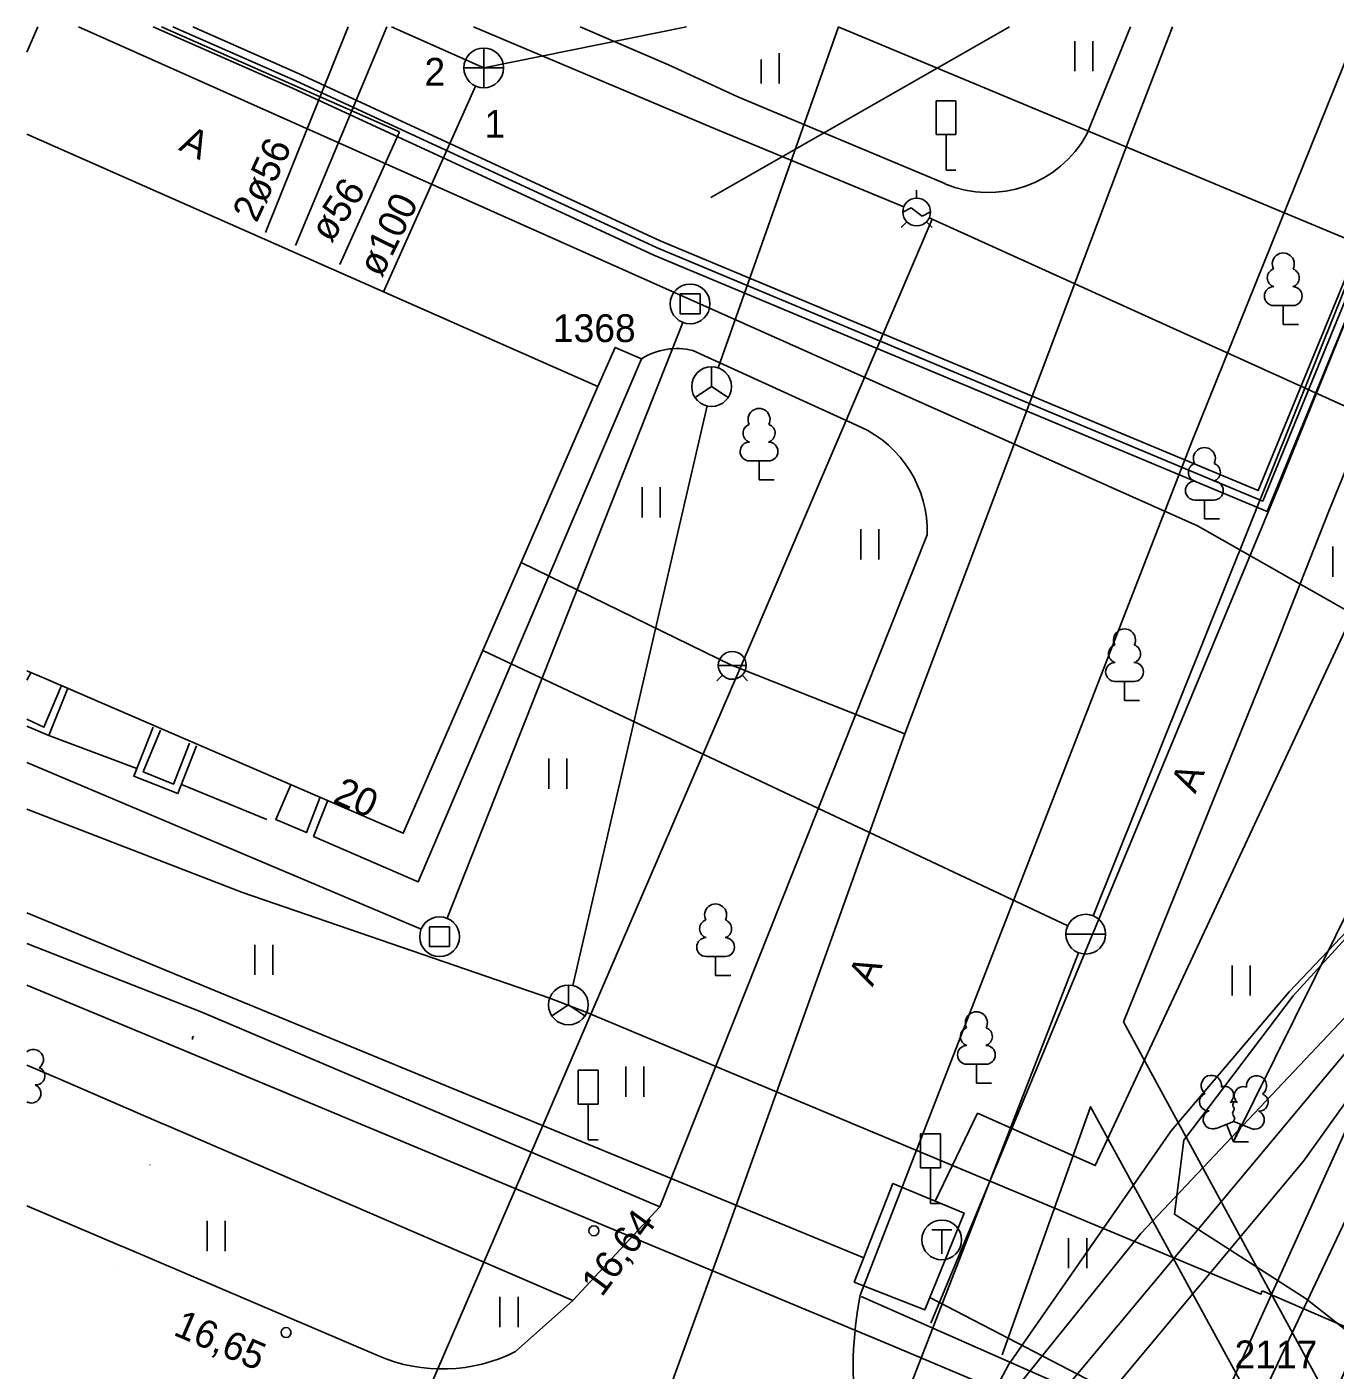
# Model space of a CAD drawing. Extents: x 713497 to 713863, y 6590062 to 6590327.
# Drawn here: x 713496.86 to 713529.76, y 6590293.59 to 6590327.39 of the extents above; entities that cross this region are included whole.
import ezdxf

# ---------------------------------------------------------------- set-up
doc = ezdxf.new("R2010")
doc.units = 0
for name, color, linetype in [('DKAEV', 7, 'Continuous'), ('HALJASTUS', 7, 'Continuous'), ('HOONE', 7, 'Continuous'), ('HOONEDET', 7, 'Continuous'), ('KAEVU_NR', 7, 'Continuous'), ('KKAEV', 7, 'Continuous'), ('KORGUS', 7, 'Continuous'), ('KTRASS', 7, 'Continuous'), ('LIIKLUS', 7, 'Continuous'), ('MPKAABEL', 7, 'Continuous'), ('PUU', 7, 'Continuous'), ('SIKAEV', 7, 'Continuous'), ('SITRASS', 7, 'Continuous'), ('TEE', 7, 'Continuous'), ('TKAEV', 7, 'Continuous'), ('TORU NR', 7, 'Continuous'), ('TTRASS', 7, 'Continuous'), ('VKAEV', 7, 'Continuous'), ('VTRASS', 7, 'Continuous'), ('По умолчанию', 7, 'Continuous'), ('Слой 1', 7, 'Continuous')]:
    doc.layers.add(name, color=color, linetype=linetype)

msp = doc.modelspace()

# ---------------------------------------------------------------- linework, layer by layer
at = {"layer": 'DKAEV'}
for p, q in [((713513.29, 6590320.17), (713513.29, 6590320.67)), ((713513.29, 6590320.67), (713513.79, 6590320.67)), ((713513.79, 6590320.67), (713513.79, 6590320.17)), ((713513.79, 6590320.17), (713513.29, 6590320.17)), ((713506.99, 6590304.25), (713506.99, 6590304.75)), ((713506.99, 6590304.75), (713507.49, 6590304.75)), ((713507.49, 6590304.75), (713507.49, 6590304.25)), ((713507.49, 6590304.25), (713506.99, 6590304.25))]:
    msp.add_line(p, q, dxfattribs=at)
for centre in [(713513.54, 6590320.42), (713507.24, 6590304.5)]:
    msp.add_circle(centre, 0.5, dxfattribs=at)
at = {"layer": 'HALJASTUS'}
for p, q in [((713523.215, 6590327.035), (713523.215, 6590326.274)), ((713523.67, 6590327.035), (713523.67, 6590326.274)), ((713515.326, 6590326.568), (713515.326, 6590325.964)), ((713515.782, 6590326.725), (713515.782, 6590325.964)), ((713512.334, 6590315.807), (713512.334, 6590315.045)), ((713512.789, 6590315.807), (713512.789, 6590315.045)), ((713517.832, 6590314.753), (713517.832, 6590313.991)), ((713518.287, 6590314.753), (713518.287, 6590313.991)), ((713529.707, 6590314.315), (713529.707, 6590313.554)), ((713509.987, 6590308.985), (713509.987, 6590308.224)), ((713510.442, 6590308.985), (713510.442, 6590308.224)), ((713502.594, 6590304.299), (713502.594, 6590303.538)), ((713503.049, 6590304.299), (713503.049, 6590303.538)), ((713527.173, 6590303.778), (713527.173, 6590303.017)), ((713527.628, 6590303.778), (713527.628, 6590303.017)), ((713511.926, 6590301.235), (713511.926, 6590300.474)), ((713512.381, 6590301.235), (713512.381, 6590300.474)), ((713501.395, 6590297.349), (713501.395, 6590296.588)), ((713501.85, 6590297.349), (713501.85, 6590296.588)), ((713523.061, 6590296.918), (713523.061, 6590296.157)), ((713523.516, 6590296.918), (713523.516, 6590296.157)), ((713508.758, 6590295.438), (713508.758, 6590294.676)), ((713509.213, 6590295.438), (713509.213, 6590294.676))]:
    msp.add_line(p, q, dxfattribs=at)
msp.add_lwpolyline([(713499.963, 6590298.759), (713499.952, 6590298.764)], dxfattribs=at)
at = {"layer": 'HOONE'}
for p, q in [((713519.238, 6590323.082), (713519.238, 6590323.279)), ((713518.888, 6590322.73), (713519.1, 6590322.836)), ((713519.1, 6590322.836), (713519.377, 6590322.628)), ((713518.991, 6590322.484), (713518.851, 6590322.345)), ((713519.377, 6590322.628), (713519.588, 6590322.734)), ((713519.486, 6590322.484), (713519.626, 6590322.345))]:
    msp.add_line(p, q, dxfattribs=at)
for points in [[(713503.62, 6590321.89), (713505.915, 6590327.391)], [(713508.09, 6590327.391), (713514.23, 6590324.804), (713518.915, 6590322.866)], [(713496.861, 6590324.694), (713511.224, 6590318.34), (713506.327, 6590307.102), (713497.34, 6590310.99)], [(713505.559, 6590289.839), (713515.06, 6590311.86), (713519.629, 6590322.555)], [(713519.557, 6590322.588), (713519.629, 6590322.555), (713536.489, 6590314.913), (713536.87, 6590314.74), (713541.49, 6590312.96)], [(713507.427, 6590304.964), (713513.356, 6590319.955)], [(713527.264, 6590284.61), (713523.87, 6590286.01), (713535.98, 6590312.79)], [(713497.34, 6590310.99), (713496.861, 6590311.186)], [(713496.861, 6590308.886), (713506.776, 6590304.686)]]:
    msp.add_lwpolyline(points, dxfattribs=at)
msp.add_circle((713519.238, 6590322.732), 0.35, dxfattribs=at)
at = {"layer": 'HOONEDET'}
for points in [[(713504.069, 6590307.025), (713506.705, 6590305.877), (713512.317, 6590319.035), (713511.653, 6590319.324), (713511.224, 6590318.34)], [(713496.861, 6590310.956), (713496.96, 6590311.14)], [(713497.73, 6590310.82), (713497.29, 6590309.77), (713496.861, 6590309.972)], [(713497.89, 6590310.75), (713497.41, 6590309.56), (713496.861, 6590309.8)], [(713501.13, 6590309.3), (713500.66, 6590308.1), (713499.55, 6590308.54), (713500.04, 6590309.77)], [(713500.95, 6590309.37), (713500.55, 6590308.34), (713499.79, 6590308.65), (713500.22, 6590309.7)], [(713499.63, 6590308.73), (713497.41, 6590309.56)], [(713502.9, 6590307.45), (713500.75, 6590308.33)], [(713504.23, 6590307.99), (713503.89, 6590307.12), (713503.12, 6590307.45), (713503.49, 6590308.3)], [(713504.42, 6590307.91), (713504.069, 6590307.025)]]:
    msp.add_lwpolyline(points, dxfattribs=at)
at = {"layer": 'KKAEV'}
for p, q in [((713508.35, 6590325.859), (713508.35, 6590326.859)), ((713507.85, 6590326.359), (713508.85, 6590326.359))]:
    msp.add_line(p, q, dxfattribs=at)
msp.add_circle((713508.35, 6590326.359), 0.5, dxfattribs=at)
at = {"layer": 'KORGUS'}
for centre in [(713511.12, 6590297.1), (713503.38, 6590294.54)]:
    msp.add_circle(centre, 0.125, dxfattribs=at)
at = {"layer": 'KTRASS'}
msp.add_line((713521.577, 6590327.391), (713514.058, 6590323.099), dxfattribs=at)
for points in [[(713497.14, 6590327.391), (713496.861, 6590326.755)], [(713506.031, 6590327.391), (713508.35, 6590326.359)], [(713508.35, 6590326.359), (713513.447, 6590327.391)], [(713508.146, 6590325.902), (713505.833, 6590320.725)]]:
    msp.add_lwpolyline(points, dxfattribs=at)
at = {"layer": 'LIIKLUS'}
for points in [[(713519.727, 6590325.533), (713519.727, 6590324.683)], [(713520.227, 6590325.533), (713519.727, 6590325.533)], [(713520.227, 6590325.533), (713520.227, 6590324.683)], [(713520.227, 6590324.683), (713519.727, 6590324.683)], [(713519.977, 6590324.683), (713519.977, 6590323.783)], [(713520.227, 6590323.783), (713519.977, 6590323.783)], [(713510.726, 6590301.14), (713510.726, 6590300.29)], [(713511.226, 6590301.14), (713510.726, 6590301.14)], [(713511.226, 6590301.14), (713511.226, 6590300.29)], [(713511.226, 6590300.29), (713510.726, 6590300.29)], [(713510.976, 6590300.29), (713510.976, 6590299.39)], [(713519.334, 6590299.536), (713519.334, 6590298.686)], [(713519.834, 6590299.536), (713519.334, 6590299.536)], [(713519.834, 6590299.536), (713519.834, 6590298.686)], [(713511.226, 6590299.39), (713510.976, 6590299.39)], [(713519.834, 6590298.686), (713519.334, 6590298.686)], [(713519.584, 6590298.686), (713519.584, 6590297.786)], [(713519.834, 6590297.786), (713519.584, 6590297.786)]]:
    msp.add_lwpolyline(points, dxfattribs=at)
at = {"layer": 'MPKAABEL'}
for points in [[(713556.424, 6590327.391), (713556.223, 6590326.664), (713552.132, 6590327.245), (713549.78, 6590326.91), (713545.79, 6590321.14), (713541.662, 6590317.664), (713538.182, 6590313.186), (713528.61, 6590303.11), (713525.635, 6590299.613), (713521.549, 6590293.725), (713518.804, 6590288.58), (713514.43, 6590279.53), (713512.558, 6590274.575), (713509.964, 6590266.002), (713509.002, 6590264.701), (713505.064, 6590265.776), (713496.861, 6590269.111)], [(713533.052, 6590327.391), (713528.05, 6590315.2), (713512.628, 6590321.645), (713503.54, 6590325.85), (713500.04, 6590327.391)], [(713506.23, 6590324.75), (713500.245, 6590327.391)], [(713532.838, 6590327.391), (713527.94, 6590315.46), (713512.709, 6590321.828), (713503.624, 6590326.03), (713500.535, 6590327.391)], [(713532.621, 6590327.391), (713527.83, 6590315.73), (713512.79, 6590322.011), (713503.705, 6590326.213), (713501.031, 6590327.391)], [(713557.307, 6590327.391), (713556.644, 6590326.552), (713552.106, 6590327.081), (713549.22, 6590326.34), (713545.68, 6590321.35), (713541.902, 6590317.59), (713538.038, 6590313.239), (713528.706, 6590303.01), (713525.957, 6590299.38), (713525.726, 6590297.521), (713529.032, 6590295.391), (713534.179, 6590291.338), (713537.678, 6590289.076)], [(713504.73, 6590321.41), (713506.23, 6590324.75)], [(713515.66, 6590285.591), (713524.88, 6590297.03), (713531.868, 6590304.442)], [(713531.89, 6590304.492), (713530.4, 6590302.03), (713519.06, 6590288.44), (713516.291, 6590285.326)], [(713517.352, 6590284.879), (713522.33, 6590291.1), (713523.74, 6590292.58), (713528.97, 6590298.85), (713530.064, 6590300.386)]]:
    msp.add_lwpolyline(points, dxfattribs=at)
at = {"layer": 'PUU'}
for p, q in [((713528.698, 6590320.38), (713528.218, 6590320.38)), ((713528.458, 6590319.905), (713528.458, 6590320.38)), ((713528.838, 6590319.905), (713528.458, 6590319.905)), ((713515.515, 6590316.47), (713515.035, 6590316.47)), ((713515.275, 6590315.995), (713515.275, 6590316.47)), ((713515.655, 6590315.995), (713515.275, 6590315.995)), ((713526.714, 6590315.485), (713526.234, 6590315.485)), ((713526.474, 6590315.01), (713526.474, 6590315.485)), ((713526.854, 6590315.01), (713526.474, 6590315.01)), ((713524.706, 6590310.921), (713524.226, 6590310.921)), ((713524.466, 6590310.446), (713524.466, 6590310.921)), ((713524.846, 6590310.446), (713524.466, 6590310.446)), ((713514.422, 6590304.001), (713513.942, 6590304.001)), ((713514.182, 6590303.526), (713514.182, 6590304.001)), ((713514.562, 6590303.526), (713514.182, 6590303.526)), ((713520.98, 6590301.289), (713520.5, 6590301.289)), ((713520.74, 6590300.814), (713520.74, 6590301.289)), ((713521.12, 6590300.814), (713520.74, 6590300.814)), ((713496.861, 6590300.342), (713496.888, 6590300.331)), ((713526.767, 6590299.678), (713527.212, 6590299.853)), ((713527.207, 6590299.343), (713527.032, 6590299.783)), ((713527.207, 6590299.343), (713527.387, 6590299.783)), ((713527.212, 6590299.853), (713527.652, 6590299.673)), ((713527.587, 6590299.343), (713527.207, 6590299.343))]:
    msp.add_line(p, q, dxfattribs=at)
for points in [[(713534.404, 6590313.862), (713527.207, 6590299.343)], [(713527.212, 6590300.348), (713527.192, 6590300.273), (713527.192, 6590300.253), (713527.202, 6590300.223), (713527.222, 6590300.188), (713527.227, 6590300.168), (713527.212, 6590300.133), (713527.187, 6590300.083), (713527.182, 6590300.058), (713527.187, 6590300.043), (713527.197, 6590300.013), (713527.232, 6590299.953), (713527.237, 6590299.933), (713527.232, 6590299.913), (713527.217, 6590299.878), (713527.212, 6590299.853)]]:
    msp.add_lwpolyline(points, dxfattribs=at)
for centre, radius, start, end in [((713528.458, 6590321.425), 0.277, 332.5799, 207.4201), ((713528.288, 6590321.077), 0.233, 109.0217, 253.1415), ((713528.628, 6590321.077), 0.233, 286.8508, 70.9859), ((713528.22, 6590320.617), 0.238, 90.0016, 269.3953), ((713528.695, 6590320.617), 0.238, 270.6047, 89.9984), ((713515.275, 6590317.515), 0.277, 332.5799, 207.4201), ((713515.105, 6590317.167), 0.233, 109.0217, 253.1415), ((713515.445, 6590317.167), 0.233, 286.8508, 70.9859), ((713515.037, 6590316.707), 0.238, 90.0016, 269.3953), ((713515.512, 6590316.707), 0.238, 270.6047, 89.9984), ((713526.474, 6590316.53), 0.277, 332.5799, 207.4201), ((713526.304, 6590316.183), 0.233, 109.0217, 253.1415), ((713526.644, 6590316.183), 0.233, 286.8508, 70.9859), ((713526.236, 6590315.723), 0.238, 90.0016, 269.3953), ((713526.711, 6590315.723), 0.238, 270.6047, 89.9984), ((713524.466, 6590311.966), 0.277, 332.5799, 207.4201), ((713524.296, 6590311.619), 0.233, 109.0217, 253.1415), ((713524.637, 6590311.619), 0.233, 286.8508, 70.9859), ((713524.229, 6590311.159), 0.238, 90.0016, 269.3953), ((713524.704, 6590311.159), 0.238, 270.6047, 89.9984), ((713514.182, 6590305.046), 0.277, 332.5799, 207.4201), ((713514.012, 6590304.699), 0.233, 109.0217, 253.1415), ((713514.352, 6590304.699), 0.233, 286.8508, 70.9859), ((713513.944, 6590304.239), 0.238, 90.0016, 269.3953), ((713514.419, 6590304.239), 0.238, 270.6047, 89.9984), ((713520.74, 6590302.334), 0.277, 332.5799, 207.4201), ((713520.57, 6590301.987), 0.233, 109.0217, 253.1415), ((713520.91, 6590301.987), 0.233, 286.8508, 70.9859), ((713497.022, 6590301.407), 0.256, 67.6168, 128.8184), ((713497.022, 6590301.407), 0.256, 306.5997, 67.6143), ((713520.503, 6590301.527), 0.238, 90.0016, 269.3953), ((713520.978, 6590301.527), 0.238, 270.6047, 89.9984), ((713497.089, 6590300.994), 0.224, 264.6183, 67.6866), ((713526.65, 6590300.757), 0.256, 111.5027, 232.5173), ((713526.65, 6590300.757), 0.256, 350.4856, 111.5002), ((713527.786, 6590300.749), 0.256, 67.6168, 188.6314), ((713527.786, 6590300.749), 0.256, 306.5997, 67.6143), ((713496.978, 6590300.552), 0.237, 247.6166, 67.6155), ((713526.576, 6590300.346), 0.224, 111.4304, 274.4987), ((713526.984, 6590300.507), 0.224, 308.5041, 111.5725), ((713527.448, 6590300.502), 0.225, 67.7016, 230.5126), ((713527.853, 6590300.336), 0.224, 264.6183, 67.6866), ((713526.681, 6590299.902), 0.237, 111.5014, 291.5004), ((713527.211, 6590300.111), 0.237, 66.7655, 111.5015), ((713527.742, 6590299.894), 0.237, 247.6166, 67.6155)]:
    msp.add_arc(centre, radius, start, end, dxfattribs=at)
at = {"layer": 'SIKAEV'}
for p, q in [((713514.08, 6590318.84), (713514.08, 6590318.34)), ((713514.08, 6590318.34), (713513.665, 6590318.065)), ((713514.08, 6590318.34), (713514.495, 6590318.065)), ((713510.481, 6590303.284), (713510.481, 6590302.784)), ((713510.481, 6590302.784), (713510.066, 6590302.509)), ((713510.481, 6590302.784), (713510.896, 6590302.509))]:
    msp.add_line(p, q, dxfattribs=at)
for centre in [(713514.08, 6590318.34), (713510.481, 6590302.784)]:
    msp.add_circle(centre, 0.5, dxfattribs=at)
at = {"layer": 'SITRASS'}
for points in [[(713564.43, 6590297.7), (713552.93, 6590302.7), (713534.618, 6590310.666), (713530.47, 6590312.47), (713526.3, 6590314.84), (713512, 6590321.218), (713498.159, 6590327.391)], [(713514.246, 6590318.812), (713517.272, 6590327.391)], [(713510.594, 6590303.271), (713513.967, 6590317.853)], [(713496.861, 6590307.708), (713502.281, 6590305.611), (713510.011, 6590302.954), (713510.942, 6590302.591), (713521.663, 6590298.107), (713527.894, 6590295.506), (713527.931, 6590295.59), (713554.1, 6590284.28), (713575.48, 6590274.78)], [(713496.861, 6590303.284), (713500.921, 6590301.592), (713518.63, 6590294.21), (713525.943, 6590291.121), (713547.87, 6590281.86), (713577.05, 6590269.06)]]:
    msp.add_lwpolyline(points, dxfattribs=at)
at = {"layer": 'TEE'}
for points in [[(713519.949, 6590323.446), (713514.744, 6590325.632), (713513.001, 6590326.433), (713510.776, 6590327.391)], [(713517.818, 6590295.479), (713526.169, 6590316.979), (713530.364, 6590327.391)], [(713533.017, 6590327.391), (713528.335, 6590315.808), (713519.593, 6590294.779)], [(713524.615, 6590327.391), (713523.522, 6590324.694)], [(713573.49, 6590310.58), (713571.43, 6590310.51), (713568.73, 6590310.13), (713566.75, 6590309.6), (713565.2, 6590309.33), (713563.34, 6590309.28), (713559.47, 6590309.2), (713550.571, 6590309.122), (713547.007, 6590308.859), (713543.266, 6590308.267), (713539.684, 6590306.737), (713533.203, 6590301.01), (713529.652, 6590292.758), (713524.443, 6590302.359), (713528.272, 6590311.829), (713529.607, 6590315.209), (713534.577, 6590327.391)], [(713514.744, 6590325.632), (713519.949, 6590323.446)], [(713513.606, 6590319.249), (713517.815, 6590317.329)], [(713512.781, 6590297.703), (713519.5, 6590314.612)], [(713496.861, 6590304.332), (713501.264, 6590302.605), (713512.781, 6590297.703)], [(713496.861, 6590301.265), (713497.628, 6590300.938), (713500.296, 6590299.787)], [(713528.697, 6590290.905), (713523.614, 6590300.222), (713521.391, 6590293.979)], [(713500.296, 6590299.787), (713500.309, 6590299.782), (713510.59, 6590295.346)], [(713496.861, 6590297.73), (713499.26, 6590296.706), (713499.266, 6590296.703), (713505.706, 6590293.952)], [(713509.151, 6590294.061), (713510.59, 6590295.346), (713512.781, 6590297.703)], [(713499.059, 6590296.09), (713499.053, 6590296.092)], [(713517.839, 6590295.448), (713524.737, 6590292.406), (713525.581, 6590292.034), (713528.602, 6590290.701), (713528.697, 6590290.905), (713527.21, 6590287.717), (713525.99, 6590286.43), (713523.928, 6590286.179), (713519.539, 6590288.076), (713518.637, 6590289.412)]]:
    msp.add_lwpolyline(points, dxfattribs=at)
for centre, radius, start, end in [((713521.043, 6590326.051), 2.826, 247.2089, 331.2934), ((713521.043, 6590326.051), 2.826, 247.2089, 331.2934), ((713513.21, 6590317.643), 1.654, 76.1471, 122.6972), ((713516.62, 6590314.708), 2.881, 358.0981, 65.4875), ((713527.16, 6590293.653), 9.519, 168.9353, 206.4518), ((713507.312, 6590297.711), 4.087, 246.8711, 296.7436)]:
    msp.add_arc(centre, radius, start, end, dxfattribs=at)
at = {"layer": 'TKAEV'}
for p, q in [((713519.62, 6590297.121), (713520.12, 6590297.121)), ((713519.87, 6590296.521), (713519.87, 6590297.121))]:
    msp.add_line(p, q, dxfattribs=at)
msp.add_circle((713519.87, 6590296.871), 0.5, dxfattribs=at)
at = {"layer": 'TTRASS'}
for points in [[(713502.86, 6590322.22), (713504.939, 6590327.391)], [(713517.262, 6590327.391), (713533.409, 6590320.658)], [(713519.7, 6590297.85), (713520.77, 6590300.06), (713523.73, 6590298.74), (713533.659, 6590320.012)], [(713496.861, 6590305.098), (713501.465, 6590303.2), (713517.91, 6590296.42)], [(713517.667, 6590295.804), (713518.64, 6590298.29), (713520.43, 6590297.54), (713519.44, 6590295.11), (713517.667, 6590295.804)], [(713519.57, 6590295.42), (713524.815, 6590292.696)]]:
    msp.add_lwpolyline(points, dxfattribs=at)
at = {"layer": 'VKAEV'}
for p, q in [((713514.25, 6590311.326), (713514.95, 6590311.326)), ((713514.353, 6590311.078), (713514.213, 6590310.938)), ((713514.848, 6590311.078), (713514.987, 6590310.938)), ((713522.989, 6590304.563), (713523.989, 6590304.563))]:
    msp.add_line(p, q, dxfattribs=at)
for centre, radius in [((713514.6, 6590311.326), 0.35), ((713523.489, 6590304.563), 0.5)]:
    msp.add_circle(centre, radius, dxfattribs=at)
at = {"layer": 'VTRASS'}
msp.add_line((713514.6, 6590311.326), (713509.294, 6590313.911), dxfattribs=at)
for points in [[(713518.94, 6590309.607), (713524.65, 6590324.74), (713525.673, 6590327.391)], [(713523.675, 6590305.027), (713532.649, 6590327.391)], [(713508.331, 6590311.701), (713523.036, 6590304.776)], [(713507.497, 6590278.416), (713508.047, 6590279.681), (713508.945, 6590281.911), (713514.443, 6590297.018), (713518.94, 6590309.607), (713514.735, 6590311.275), (713514.6, 6590311.326)], [(713519.012, 6590293.016), (713523.308, 6590304.097)]]:
    msp.add_lwpolyline(points, dxfattribs=at)
at = {"layer": 'По умолчанию'}
msp.add_arc((713501.079, 6590301.94), 0.055, 114.7816, 207.8225, dxfattribs=at)
at = {"layer": 'Слой 1'}
msp.add_lwpolyline([(713534.6, 6590307.05), (713570.51, 6590314.26), (713572.89, 6590321.37), (713595.83, 6590312.09), (713577.56, 6590268.53), (713526.91, 6590290.79)], close=True, dxfattribs=at)

# ---------------------------------------------------------------- texts
at = {"layer": 'HOONE'}
msp.add_text('20', height=0.7, rotation=335.8843, dxfattribs=at).set_placement((713504.532, 6590307.899))
at = {"layer": 'KAEVU_NR'}
msp.add_text('2117', height=0.7, dxfattribs=at).set_placement((713527.233, 6590293.64))
at = {"layer": 'KORGUS'}
for s, rotation, p in [('16,64', 53.5607, (713511.319, 6590295.411)), ('16,65', 336.8452, (713500.516, 6590294.492))]:
    msp.add_text(s, height=0.7, rotation=rotation, dxfattribs=at).set_placement(p)
at = {"layer": 'SIKAEV'}
msp.add_text('1368', height=0.7, dxfattribs=at).set_placement((713510.09, 6590319.46))
at = {"layer": 'TEE'}
for rotation, p in [(333.9899, (713500.657, 6590324.305)), (66.3387, (713526.245, 6590308.077)), (65.117, (713518.127, 6590303.223))]:
    msp.add_text('A', height=0.7, rotation=rotation, dxfattribs=at).set_placement(p)
at = {"layer": 'TORU NR'}
for s, p in [('2', (713506.86, 6590325.91)), ('1', (713508.37, 6590324.6))]:
    msp.add_text(s, height=0.7, dxfattribs=at).set_placement(p)
for s, rotation, p in [('2ø56', 65.2826, (713502.64, 6590322.44)), ('ø56', 56.3906, (713504.51, 6590321.93)), ('ø100', 63.8532, (713505.78, 6590321.06))]:
    msp.add_text(s, height=0.7, rotation=rotation, dxfattribs=at).set_placement(p)

doc.saveas('drawing.dxf')
